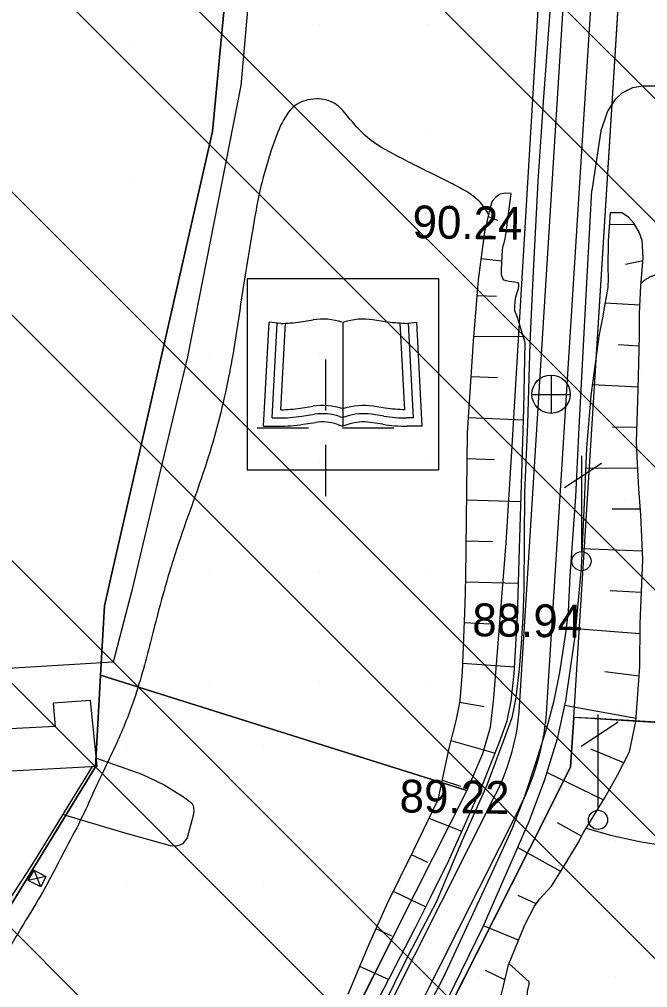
# Model space of a CAD drawing. Extents: x 417995 to 421451, y 4454518 to 4458015.
# Drawn here: x 420444 to 420558.9, y 4455397.6 to 4455574.7 of the extents above; entities that cross this region are included whole.
import ezdxf

# ---------------------------------------------------------------- set-up
doc = ezdxf.new("R2010")
doc.units = 0
for name, color, linetype in [('ADAKENARI', 7, 'Continuous'), ('B_Mesken', 7, 'Continuous'), ('B_Sundurma', 7, 'Continuous'), ('Egri_1m', 7, 'Continuous'), ('KALDIRIM_FAT', 7, 'Continuous'), ('P_Grid', 7, 'Continuous'), ('PL_AYA_FUAR', 7, 'Continuous'), ('PL_KAMU_HİZMET_ALANI', 7, 'Continuous'), ('PL_SAY_KULTUR_TESIS', 7, 'Continuous'), ('S_Rogar_Kapagi', 7, 'Continuous'), ('S_Telefon_Diregi', 7, 'Continuous'), ('SEMBOL_FAT', 7, 'Continuous'), ('Sev_Sevalti', 7, 'Continuous'), ('Sev_Sevustu', 7, 'Continuous'), ('Sev_Tarama', 7, 'Continuous'), ('Sinir_itirazli_Mulkiyet', 7, 'Continuous'), ('Sinir_Tel_bir_taraf', 7, 'Continuous'), ('SN_TR_SIVILASMA', 7, 'Continuous'), ('TRFAT_KHA', 7, 'Continuous'), ('TRFAT_KULTURELTESIS', 7, 'Continuous'), ('TRFAT_PARKALANI', 7, 'Continuous'), ('Y_Kot_Noktasi', 7, 'Continuous'), ('Y_Yol_Kotu', 7, 'Continuous'), ('Yol_Sose', 7, 'Continuous'), ('Yol_Toprak_Duz', 7, 'Continuous'), ('Yol_Toprak_Kesik', 7, 'Continuous')]:
    doc.layers.add(name, color=color, linetype=linetype)

msp = doc.modelspace()

# ---------------------------------------------------------------- linework, layer by layer
at = {"layer": 'ADAKENARI'}
for p, q in [((420545.42, 4455447.04), (420561.03, 4455696.59)), ((420482.66, 4455589.65), (420479.31, 4455554.16)), ((420538.86, 4455576.48), (420534.13, 4455497.66)), ((420479.31, 4455554.16), (420467.35, 4455501.65)), ((420467.35, 4455501.65), (420461.1, 4455474.22)), ((420534.13, 4455497.66), (420533.01, 4455478.98)), ((420533.01, 4455478.98), (420530.71, 4455450.63)), ((420461.1, 4455474.22), (420459.55, 4455467.41)), ((420459.55, 4455467.41), (420458.85, 4455454.77)), ((420458.85, 4455454.77), (420457.92, 4455437.99)), ((420458.85, 4455454.77), (420525.87, 4455433.64)), ((420530.71, 4455450.63), (420530.12, 4455445.17)), ((420544.85, 4455437.97), (420545.42, 4455447.04)), ((420549.3, 4455446.81), (420545.42, 4455447.04)), ((420549.3, 4455446.81), (420710.4, 4455437.34)), ((420530.12, 4455445.17), (420528.73, 4455440.39)), ((420528.73, 4455440.39), (420525.87, 4455433.64)), ((420457.92, 4455437.99), (420419.68, 4455375.72)), ((420540.37, 4455429.06), (420544.85, 4455437.97)), ((420525.87, 4455433.64), (420516.5, 4455415.06)), ((420482.57, 4455314.58), (420540.37, 4455429.06)), ((420516.5, 4455415.06), (420469.18, 4455321.33))]:
    msp.add_line(p, q, dxfattribs=at)
at = {"layer": 'B_Mesken'}
msp.add_lwpolyline([(420437.53, 4455444.72), (420437.88, 4455437.03), (420458.26, 4455438.13), (420457, 4455450.11), (420450.21, 4455449.66), (420450.55, 4455445.35)], close=True, dxfattribs=at)
at = {"layer": 'B_Sundurma'}
for p, q in [((420447.92, 4455416.03), (420446.7, 4455419.11)), ((420448.86, 4455417.93), (420445.63, 4455417.22))]:
    msp.add_line(p, q, dxfattribs=at)
msp.add_lwpolyline([(420448.86, 4455417.93), (420447.92, 4455416.03), (420445.63, 4455417.22), (420446.7, 4455419.11)], close=True, dxfattribs=at)
at = {"layer": 'Egri_1m'}
for points in [[(420529.85, 4455539.01), (420528.37, 4455541.15), (420525.37, 4455543.41), (420522.12, 4455545.14), (420517.31, 4455547.53), (420512.93, 4455549.77), (420507.74, 4455553), (420504.04, 4455556.97), (420501.71, 4455559.26), (420498.31, 4455560.13), (420494.4, 4455558.86), (420491.8, 4455555.23), (420489.81, 4455549.89), (420488.01, 4455543.31), (420486.3, 4455533.92), (420484.83, 4455524.93), (420483.43, 4455515.66), (420482.28, 4455509.25), (420478.56, 4455494.59), (420473.12, 4455478.85), (420470.3, 4455469.61), (420468.17, 4455461.51), (420464.99, 4455450.35), (420461.81, 4455442.38), (420459.61, 4455437.74), (420457.7, 4455433.68), (420455.56, 4455429), (420452.62, 4455423.3), (420447.9, 4455414.49), (420444.22, 4455408.35), (420440.1, 4455401.39), (420435.45, 4455394.09), (420431.14, 4455388.28), (420427.09, 4455383.15), (420423.82, 4455378.74), (420420.36, 4455373.24), (420416.32, 4455366.16), (420412.58, 4455360.61), (420410.09, 4455356.63), (420404.24, 4455347.7), (420401.03, 4455341.39), (420398.32, 4455335.98), (420396, 4455331.86), (420393.85, 4455326.9), (420393.25, 4455322.74), (420393.74, 4455318.55), (420395.21, 4455315.66), (420397.79, 4455313.28), (420401.83, 4455310.75), (420404.8, 4455309.18)], [(420592.68, 4455517.63), (420592.27, 4455517.31), (420591.85, 4455516.98), (420591.44, 4455516.66), (420591.02, 4455516.34), (420590.52, 4455516.07), (420590.02, 4455515.82), (420589.47, 4455515.66), (420588.9, 4455515.51), (420588.2, 4455515.43), (420587.51, 4455515.39), (420586.82, 4455515.49), (420586.11, 4455515.63), (420585.36, 4455515.9), (420584.62, 4455516.2), (420583.93, 4455516.6), (420583.26, 4455517.02), (420582.61, 4455517.51), (420581.96, 4455518), (420581.32, 4455518.49), (420580.62, 4455519.03), (420579.84, 4455519.65), (420579.05, 4455520.26), (420578.26, 4455520.88), (420577.48, 4455521.51), (420576.69, 4455522.17), (420575.9, 4455522.83), (420575.12, 4455523.5), (420574.13, 4455524.26), (420572.98, 4455525.1), (420571.77, 4455525.86), (420570.52, 4455526.59), (420569.46, 4455527.09), (420568.51, 4455527.47), (420567.52, 4455527.75), (420566.52, 4455527.97), (420565.68, 4455528.1), (420564.91, 4455528.18), (420564.13, 4455528.22), (420563.35, 4455528.23), (420562.64, 4455528.21), (420561.95, 4455528.17), (420561.26, 4455528.07), (420560.57, 4455527.95), (420559.99, 4455527.77), (420559.43, 4455527.57), (420558.91, 4455527.28), (420558.4, 4455526.98), (420558.07, 4455526.7), (420557.75, 4455526.43)]]:
    msp.add_spline(points, degree=3, dxfattribs=at)
at = {"layer": 'KALDIRIM_FAT'}
for p, q in [((420535.52, 4455449.05), (420551.05, 4455697.22)), ((420540.51, 4455448.74), (420556.04, 4455696.9)), ((420473.48, 4455318.76), (420531.18, 4455433.06)), ((420478.03, 4455316.67), (420535.65, 4455430.8))]:
    msp.add_line(p, q, dxfattribs=at)
for radius in [41.2, 46.2]:
    msp.add_arc((420494.4, 4455451.62), radius, 333.2137, 356.4189, dxfattribs=at)
at = {"layer": 'P_Grid'}
for p, q in [((420500, 4455512.5), (420500, 4455503.12)), ((420487.5, 4455500), (420496.88, 4455500)), ((420500, 4455500), (420500, 4455500)), ((420503.12, 4455500), (420512.5, 4455500)), ((420500, 4455496.88), (420500, 4455487.5))]:
    msp.add_line(p, q, dxfattribs=at)
at = {"layer": 'PL_AYA_FUAR'}
msp.add_lwpolyline([(420710.4, 4455437.34), (420549.3, 4455446.81), (420545.42, 4455447.04), (420563.93, 4455742.84)], dxfattribs=at)
at = {"layer": 'PL_KAMU_HİZMET_ALANI'}
for points in [[(420584.65, 4456067.45), (420582.08, 4456000.28), (420578.04, 4455894.75), (420575.94, 4455889.49), (420550.56, 4455835.6), (420525.22, 4455781.05), (420516.32, 4455752.85), (420511.56, 4455731.89), (420506.44, 4455709.38), (420499.28, 4455692.79), (420495.57, 4455677.66), (420488.85, 4455650.29), (420482.66, 4455589.65), (420479.31, 4455554.16), (420467.35, 4455501.65), (420461.1, 4455474.22), (420459.55, 4455467.41), (420458.85, 4455454.77), (420457.92, 4455437.99), (420419.68, 4455375.72)], [(420705.27, 4455005.33), (420707.29, 4455006.2), (420751.48, 4455032.99), (420769.07, 4455051.2), (420804.89, 4455072.7), (420840.78, 4455094.99), (420847.65, 4455100.22), (420853.39, 4455106.67), (420857.79, 4455114.1), (420861.99, 4455130.83), (420878.18, 4455427.47), (420710.4, 4455437.34), (420545.42, 4455447.04), (420544.85, 4455437.97), (420540.37, 4455429.06), (420482.57, 4455314.58), (420453.85, 4455245.63), (420452.99, 4455236.3), (420611.77, 4455234.39), (420610.24, 4455191.26), (420608.01, 4455006.36)]]:
    msp.add_lwpolyline(points, dxfattribs=at)
msp.add_lwpolyline([(420516.5, 4455415.06), (420469.18, 4455321.33), (420459.6, 4455298.36), (420456.9, 4455291.9), (420388.66, 4455320.38), (420397.16, 4455340.76), (420397.16, 4455340.76), (420419.68, 4455375.72), (420457.92, 4455437.99), (420458.85, 4455454.77), (420525.87, 4455433.64)], close=True, dxfattribs=at)
at = {"layer": 'PL_SAY_KULTUR_TESIS'}
msp.add_lwpolyline([(420525.87, 4455433.64), (420458.85, 4455454.77), (420459.55, 4455467.41), (420461.1, 4455474.22), (420467.35, 4455501.65), (420479.31, 4455554.16), (420482.66, 4455589.65), (420538.86, 4455576.48), (420534.13, 4455497.66), (420533.01, 4455478.98), (420530.71, 4455450.63), (420530.12, 4455445.17), (420528.73, 4455440.39)], close=True, dxfattribs=at)
at = {"layer": 'S_Rogar_Kapagi'}
for p, q in [((420541.33, 4455502.6), (420541.33, 4455509.6)), ((420537.76, 4455506.07), (420544.76, 4455506.07))]:
    msp.add_line(p, q, dxfattribs=at)
msp.add_circle((420541.27, 4455506.13), 3.5, dxfattribs=at)
at = {"layer": 'S_Telefon_Diregi'}
for p, q in [((420546.87, 4455477.35), (420546.87, 4455494.85)), ((420543.75, 4455489.08), (420550.51, 4455493.52)), ((420549.9, 4455430.05), (420549.9, 4455447.55)), ((420546.78, 4455441.77), (420553.54, 4455446.22))]:
    msp.add_line(p, q, dxfattribs=at)
for centre in [(420546.83, 4455475.6), (420549.86, 4455428.3)]:
    msp.add_circle(centre, 1.75, dxfattribs=at)
at = {"layer": 'SEMBOL_FAT'}
for p, q in [((420485.69, 4455527.28), (420485.69, 4455492.28)), ((420485.69, 4455527.28), (420520.69, 4455527.28)), ((420520.69, 4455527.28), (420520.69, 4455492.28)), ((420488.69, 4455500.28), (420489.69, 4455519.28)), ((420491.85, 4455519.07), (420489.69, 4455519.28)), ((420495.46, 4455519.38), (420497.74, 4455519.73)), ((420503.19, 4455519.28), (420503.19, 4455500.28)), ((420510.92, 4455519.38), (420508.64, 4455519.73)), ((420514.53, 4455519.07), (420516.69, 4455519.28)), ((420517.69, 4455500.28), (420516.69, 4455519.28)), ((420490.27, 4455501.78), (420491.18, 4455519.14)), ((420491.85, 4455503.28), (420492.68, 4455519.12)), ((420514.53, 4455503.28), (420513.69, 4455519.12)), ((420516.11, 4455501.78), (420515.19, 4455519.14)), ((420495.46, 4455503.59), (420497.74, 4455503.94)), ((420503.05, 4455503.49), (420503.19, 4455503.44)), ((420503.33, 4455503.49), (420503.19, 4455503.44)), ((420510.92, 4455503.59), (420508.64, 4455503.94)), ((420490.27, 4455501.78), (420491.44, 4455501.78)), ((420495.68, 4455502.1), (420497.97, 4455502.45)), ((420502.58, 4455502.06), (420503.19, 4455501.86)), ((420503.8, 4455502.06), (420503.19, 4455501.86)), ((420510.69, 4455502.1), (420508.41, 4455502.45)), ((420516.11, 4455501.78), (420514.94, 4455501.78)), ((420488.69, 4455500.28), (420491.44, 4455500.28)), ((420495.91, 4455500.62), (420498.2, 4455500.97)), ((420502.1, 4455500.64), (420503.19, 4455500.28)), ((420504.28, 4455500.64), (420503.19, 4455500.28)), ((420510.47, 4455500.62), (420508.18, 4455500.97)), ((420517.69, 4455500.28), (420514.94, 4455500.28)), ((420485.69, 4455492.28), (420520.69, 4455492.28))]:
    msp.add_line(p, q, dxfattribs=at)
for points in [[(420491.85, 4455519.07), (420492.24, 4455519.08), (420492.71, 4455519.1), (420493.17, 4455519.13), (420493.63, 4455519.16), (420494.08, 4455519.2), (420494.54, 4455519.25), (420495, 4455519.31), (420495.46, 4455519.38)], [(420514.53, 4455519.07), (420514.13, 4455519.08), (420513.67, 4455519.1), (420513.21, 4455519.13), (420512.75, 4455519.16), (420512.29, 4455519.2), (420511.84, 4455519.25), (420511.38, 4455519.31), (420510.92, 4455519.38)], [(420491.85, 4455503.28), (420492.24, 4455503.29), (420492.71, 4455503.31), (420493.17, 4455503.34), (420493.63, 4455503.37), (420494.08, 4455503.41), (420494.54, 4455503.46), (420495, 4455503.52), (420495.46, 4455503.59)], [(420514.53, 4455503.28), (420514.13, 4455503.29), (420513.67, 4455503.31), (420513.21, 4455503.34), (420512.75, 4455503.37), (420512.29, 4455503.41), (420511.84, 4455503.46), (420511.38, 4455503.52), (420510.92, 4455503.59)]]:
    msp.add_lwpolyline(points, dxfattribs=at)
for centre, radius, start, end in [((420499.46, 4455508.52), 11.34, 71.5651, 98.7462), ((420506.91, 4455508.52), 11.34, 81.2538, 108.4349), ((420499.46, 4455492.73), 11.34, 71.5651, 98.7462), ((420506.91, 4455492.73), 11.34, 81.2538, 108.4349), ((420491.44, 4455529.68), 27.9, 270, 278.7462), ((420499.46, 4455492.73), 9.84, 71.5651, 98.7462), ((420506.91, 4455492.73), 9.84, 81.2538, 108.4349), ((420514.94, 4455529.68), 27.9, 261.2538, 270), ((420491.44, 4455529.68), 29.4, 270, 278.7462), ((420499.46, 4455492.73), 8.34, 71.5651, 98.7462), ((420506.91, 4455492.73), 8.34, 81.2538, 108.4349), ((420514.94, 4455529.68), 29.4, 261.2538, 270)]:
    msp.add_arc(centre, radius, start, end, dxfattribs=at)
at = {"layer": 'Sev_Sevalti'}
for points in [[(420508.62, 4455393.38), (420512.83, 4455401.56), (420516.52, 4455408.75), (420519.23, 4455414.08), (420522.48, 4455420.72), (420525.68, 4455427.81), (420528.86, 4455435.04), (420531.77, 4455442.38), (420533.21, 4455446.39), (420533.95, 4455450.02), (420534.54, 4455455.06), (420535.1, 4455465.46), (420535.49, 4455477.86), (420535.84, 4455489.64), (420536.28, 4455503.43), (420536.53, 4455515.59), (420535.11, 4455520.13), (420534.67, 4455521.38), (420534.64, 4455522.12), (420534.69, 4455523.06), (420534.82, 4455523.96), (420535.06, 4455524.71), (420535.32, 4455525.46), (420535.38, 4455525.94), (420535.35, 4455526.32), (420535.24, 4455526.48), (420534.56, 4455526.63), (420533.59, 4455526.74), (420533.05, 4455526.85), (420532.67, 4455526.99), (420532.43, 4455527.26), (420532.23, 4455527.94), (420532.22, 4455528.95), (420532.37, 4455532.52), (420532.49, 4455533.28), (420532.69, 4455533.82), (420532.9, 4455534.6), (420533.03, 4455535.71), (420533.95, 4455542.8)], [(420552.09, 4455539.31), (420551.74, 4455534.11), (420551.68, 4455529.31), (420551.69, 4455527.35), (420551.68, 4455525.66), (420551.17, 4455522.93), (420550.67, 4455520.12), (420550, 4455516.75), (420549.5, 4455513.1), (420548.53, 4455505.88), (420547.73, 4455496.26), (420547.29, 4455484.91), (420546.78, 4455474.38), (420545.6, 4455461.91), (420543.92, 4455450.04), (420542.38, 4455443.14), (420540.07, 4455435.64), (420537.24, 4455428.13), (420533.31, 4455419.07), (420528.81, 4455408.74), (420522.23, 4455395.27)]]:
    msp.add_lwpolyline(points, dxfattribs=at)
at = {"layer": 'Sev_Sevustu'}
for points in [[(420533.95, 4455542.8), (420533, 4455542.87), (420531.95, 4455542.71), (420531.23, 4455542.21), (420530.51, 4455541.42), (420530.15, 4455540.24), (420529.07, 4455535.8), (420527.95, 4455527.06), (420527, 4455515.8), (420525.94, 4455499.06), (420525.6, 4455472.59), (420525.51, 4455467.72), (420525.02, 4455455.37), (420524.56, 4455450.05), (420523.83, 4455446.4), (420522.58, 4455441.43), (420520.55, 4455431.99), (420516.02, 4455422.64), (420511.33, 4455413.13), (420507.86, 4455405.42), (420504.07, 4455396.35)], [(420531.83, 4455394.93), (420533.46, 4455401.79), (420536.48, 4455409.12), (420538.23, 4455412.51), (420539.13, 4455413.81), (420539.9, 4455414.61), (420541.38, 4455416.15), (420543.47, 4455419.59), (420546.2, 4455424.1), (420547.12, 4455425.86), (420551.14, 4455432.48), (420553.47, 4455436.62), (420555.6, 4455440.71), (420556.76, 4455446.29), (420557.54, 4455456.34), (420557.58, 4455464.15), (420558.03, 4455475.88), (420557.68, 4455484.07), (420557.32, 4455488.85), (420557.06, 4455493.43), (420556.93, 4455497.43), (420557.19, 4455506.84), (420557.42, 4455516.78), (420557.42, 4455520.87), (420557.71, 4455525.92), (420558.14, 4455531.13), (420557.93, 4455534.22), (420557.41, 4455535.73), (420556.4, 4455537.43), (420555.41, 4455538.51), (420554.23, 4455539.26), (420552.09, 4455539.31)]]:
    msp.add_lwpolyline(points, dxfattribs=at)
at = {"layer": 'Sev_Tarama'}
for p, q in [((420529.75, 4455538.6), (420531.5, 4455537.97)), ((420556.58, 4455537.12), (420551.95, 4455537.13)), ((420528.44, 4455530.93), (420532.29, 4455530.5)), ((420558.09, 4455530.53), (420554.88, 4455529.82)), ((420527.7, 4455524.17), (420531.26, 4455524.04)), ((420557.51, 4455522.42), (420551.14, 4455522.75)), ((420527.07, 4455516.7), (420536.18, 4455516.71)), ((420557.38, 4455514.92), (420553.59, 4455515.14)), ((420526.59, 4455509.34), (420531.49, 4455509.16)), ((420557.2, 4455507.44), (420548.8, 4455507.86)), ((420526.12, 4455501.88), (420536.22, 4455501.43)), ((420557, 4455500.03), (420552.53, 4455500.12)), ((420525.88, 4455494.36), (420530.93, 4455494.17)), ((420557.11, 4455492.62), (420547.59, 4455492.53)), ((420525.78, 4455486.83), (420535.75, 4455486.54)), ((420557.6, 4455485.08), (420552.45, 4455485.09)), ((420525.69, 4455479.32), (420530.61, 4455479.19)), ((420557.96, 4455477.45), (420546.94, 4455477.85)), ((420525.59, 4455471.82), (420535.29, 4455471.57)), ((420557.8, 4455469.87), (420552.11, 4455470.2)), ((420525.38, 4455464.39), (420530.2, 4455464.17)), ((420557.57, 4455462.3), (420545.73, 4455463.21)), ((420525.08, 4455456.97), (420534.61, 4455456.3)), ((420557.4, 4455454.56), (420551.1, 4455455.38)), ((420524.51, 4455449.83), (420529.04, 4455449.01)), ((420556.81, 4455446.83), (420543.74, 4455449.23)), ((420522.92, 4455442.8), (420531.02, 4455440.5)), ((420554.57, 4455438.72), (420548.54, 4455441.23)), ((420550.82, 4455431.94), (420540.47, 4455436.94)), ((420521.32, 4455435.56), (420524.71, 4455434.45)), ((420518.9, 4455428.59), (420524.96, 4455426.22)), ((420546.85, 4455425.34), (420542.43, 4455427.76)), ((420515.7, 4455421.99), (420518.69, 4455420.55)), ((420543.04, 4455418.88), (420535.11, 4455423.22)), ((420512.38, 4455415.27), (420518.36, 4455412.37)), ((420538.54, 4455412.95), (420535.27, 4455414.5)), ((420509.21, 4455408.44), (420512.09, 4455407.09)), ((420535.33, 4455406.32), (420528.89, 4455408.94)), ((420506.23, 4455401.53), (420511.57, 4455399.11)), ((420532.82, 4455399.08), (420529.28, 4455400.77))]:
    msp.add_line(p, q, dxfattribs=at)
at = {"layer": 'Sinir_itirazli_Mulkiyet'}
for points in [[(420547.69, 4455426.8), (420552.15, 4455425.53), (420557.73, 4455424.26), (420564.35, 4455423.23)], [(420488.42, 4455324.54), (420491.89, 4455326.14), (420496.93, 4455329.73), (420504.18, 4455337.52), (420510.48, 4455345.97), (420518.48, 4455359.08), (420525.06, 4455370.14), (420530.27, 4455379.23), (420535.18, 4455385.51), (420536.89, 4455387.85), (420537.27, 4455388.88), (420537.25, 4455390.35), (420536.94, 4455396.93), (420537.28, 4455398.24), (420537.25, 4455398.66), (420533.57, 4455402.05)]]:
    msp.add_lwpolyline(points, dxfattribs=at)
at = {"layer": 'Sinir_Tel_bir_taraf'}
for points in [[(420496.53, 4455798.91), (420497.02, 4455772.86), (420496.93, 4455765.3), (420534.35, 4455759.88), (420526.25, 4455731.65), (420521.6, 4455716.39), (420520.13, 4455706.43), (420500.47, 4455707.08), (420494.39, 4455667.48), (420489.59, 4455619.74), (420484.53, 4455562.59), (420474.78, 4455512.98), (420469.53, 4455490.99), (420464.58, 4455470.23), (420461.13, 4455457.12), (420413.58, 4455454.28)], [(420458.1, 4455439.58), (420466.43, 4455436.65), (420470.52, 4455434.73), (420474, 4455432.49), (420475.23, 4455431.57), (420475.56, 4455431.33), (420475.81, 4455430.89), (420475.88, 4455430.5), (420475.89, 4455429.91), (420475.78, 4455429.09), (420474.7, 4455425), (420474.21, 4455424.33), (420473.84, 4455423.93), (420473.35, 4455423.65), (420472.66, 4455423.51), (420471.66, 4455423.53), (420462.92, 4455426.02), (420451.92, 4455429.29)], [(420457.32, 4455438.08), (420446.56, 4455420.57), (420431.96, 4455398.09)]]:
    msp.add_lwpolyline(points, dxfattribs=at)
at = {"layer": 'SN_TR_SIVILASMA'}
for p, q in [((421119.44, 4455000.96), (420129.33, 4455991.06)), ((421096.75, 4455001.2), (420145.11, 4455952.83)), ((421051.37, 4455001.68), (420175.05, 4455878)), ((421028.68, 4455001.92), (420190.02, 4455840.58)), ((420983.3, 4455002.39), (420204.76, 4455780.94)), ((420960.61, 4455002.63), (420211.17, 4455752.07)), ((420915.23, 4455003.11), (420224, 4455694.34)), ((420892.54, 4455003.35), (420230.42, 4455665.47)), ((420847.16, 4455003.83), (420312.35, 4455538.64))]:
    msp.add_line(p, q, dxfattribs=at)
at = {"layer": 'TRFAT_KHA'}
for p, q in [((420464.37, 4455570.38), (420464.37, 4455570.38)), ((420464.37, 4455545.38), (420464.37, 4455545.38)), ((420464.37, 4455520.38), (420464.37, 4455520.38)), ((420464.37, 4455495.38), (420464.37, 4455495.38)), ((420463.66, 4455441.9), (420463.66, 4455441.9)), ((420488.66, 4455441.9), (420488.66, 4455441.9)), ((420552.99, 4455424.6), (420552.99, 4455424.6)), ((420463.66, 4455416.9), (420463.66, 4455416.9)), ((420488.66, 4455416.9), (420488.66, 4455416.9)), ((420513.66, 4455416.9), (420513.66, 4455416.9)), ((420527.99, 4455399.6), (420527.99, 4455399.6)), ((420552.99, 4455399.6), (420552.99, 4455399.6))]:
    msp.add_line(p, q, dxfattribs=at)
at = {"layer": 'TRFAT_KULTURELTESIS'}
for p, q in [((420498.85, 4455573.64), (420498.85, 4455573.64)), ((420518.85, 4455573.64), (420518.85, 4455573.64)), ((420498.85, 4455553.64), (420498.85, 4455553.64)), ((420518.85, 4455553.64), (420518.85, 4455553.64)), ((420478.85, 4455533.64), (420478.85, 4455533.64)), ((420498.85, 4455533.64), (420498.85, 4455533.64)), ((420518.85, 4455533.64), (420518.85, 4455533.64)), ((420478.85, 4455513.64), (420478.85, 4455513.64)), ((420498.85, 4455513.64), (420498.85, 4455513.64)), ((420518.85, 4455513.64), (420518.85, 4455513.64)), ((420478.85, 4455493.64), (420478.85, 4455493.64)), ((420498.85, 4455493.64), (420498.85, 4455493.64)), ((420518.85, 4455493.64), (420518.85, 4455493.64)), ((420478.85, 4455473.64), (420478.85, 4455473.64)), ((420498.85, 4455473.64), (420498.85, 4455473.64)), ((420518.85, 4455473.64), (420518.85, 4455473.64)), ((420478.85, 4455453.64), (420478.85, 4455453.64)), ((420498.85, 4455453.64), (420498.85, 4455453.64)), ((420518.85, 4455453.64), (420518.85, 4455453.64))]:
    msp.add_line(p, q, dxfattribs=at)
at = {"layer": 'TRFAT_PARKALANI'}
for p, q in [((420553.99, 4455572.28), (420553.99, 4455572.28)), ((420553.88, 4455568.35), (420553.88, 4455568.35)), ((420554.12, 4455560.73), (420554.12, 4455560.73)), ((420552.67, 4455540.16), (420552.67, 4455540.16)), ((420551.22, 4455519.6), (420551.22, 4455519.6)), ((420557.88, 4455510.62), (420557.88, 4455510.62)), ((420557.36, 4455501.73), (420557.36, 4455501.73)), ((420549.77, 4455499.03), (420549.77, 4455499.03)), ((420556.43, 4455490.05), (420556.43, 4455490.05)), ((420554.76, 4455486.96), (420554.76, 4455486.96)), ((420548.32, 4455478.47), (420548.32, 4455478.47)), ((420554.98, 4455469.49), (420554.98, 4455469.49)), ((420555.62, 4455469.21), (420555.62, 4455469.21)), ((420550.42, 4455462.34), (420550.42, 4455462.34)), ((420546.87, 4455457.9), (420546.87, 4455457.9)), ((420553.53, 4455448.92), (420553.53, 4455448.92))]:
    msp.add_line(p, q, dxfattribs=at)
at = {"layer": 'Yol_Sose'}
for points in [[(420570.15, 4455779.84), (420567.52, 4455774.93), (420566.31, 4455772.03), (420564.08, 4455766.54), (420562.13, 4455760.77), (420559.46, 4455753.03), (420558.19, 4455748.06), (420556.01, 4455732.58), (420553.98, 4455714.34), (420551.99, 4455690.94), (420549.92, 4455668.91), (420549.2, 4455656.34), (420545.93, 4455656.45), (420545.16, 4455641.14), (420543.9, 4455618.83), (420542.03, 4455589.29), (420539.87, 4455560.44), (420538.86, 4455545.1)], [(420700.79, 4455529.7), (420701.04, 4455536.78), (420700.91, 4455542.18), (420700.42, 4455544.3), (420699.73, 4455545.34), (420698.94, 4455546.03), (420698.01, 4455546.51), (420696.81, 4455546.71), (420687.48, 4455547.93), (420642.14, 4455554.75), (420579.64, 4455561.39), (420566.63, 4455562.44), (420558.05, 4455562.48), (420556.15, 4455562.16), (420554.24, 4455561.16), (420552.92, 4455559.95), (420551.6, 4455557.85), (420550.39, 4455554.27), (420548.7, 4455543.4)]]:
    msp.add_lwpolyline(points, dxfattribs=at)
at = {"layer": 'Yol_Toprak_Duz'}
msp.add_lwpolyline([(420483.38, 4455323.31), (420483.57, 4455323.88), (420486.9, 4455331.75), (420496.04, 4455350.64), (420503.89, 4455365.7), (420513.09, 4455383.29), (420521.57, 4455399.5), (420530.91, 4455419.58), (420534.15, 4455426.68), (420536.39, 4455432.42), (420538.57, 4455438.89), (420540.56, 4455445.34), (420541.83, 4455450.12), (420542.89, 4455455.22), (420543.98, 4455462.41), (420544.48, 4455466.4), (420544.78, 4455472.91), (420545.79, 4455487.39), (420546.39, 4455500.03), (420547.67, 4455524.16), (420548.7, 4455543.4)], dxfattribs=at)
at = {"layer": 'Yol_Toprak_Kesik'}
msp.add_lwpolyline([(420538.86, 4455545.1), (420537.95, 4455527.32), (420537.4, 4455515.46), (420536.98, 4455500.66), (420536.43, 4455488.16), (420536.31, 4455470.6), (420536.1, 4455465.24), (420535.83, 4455460.46), (420535.45, 4455455.87), (420534.81, 4455450.7), (420534.09, 4455446.97), (420532.76, 4455443.27), (420529.49, 4455434.65), (420525.02, 4455424.51), (420520.25, 4455413.23), (420515.1, 4455403.53), (420509.92, 4455393.03)], dxfattribs=at)

# ---------------------------------------------------------------- texts
at = {"layer": 'Y_Kot_Noktasi'}
for s, p in [('90.24', (420515.9, 4455534.65)), ('89.22', (420513.53, 4455429.67))]:
    msp.add_text(s, height=6, rotation=359.1542, dxfattribs=at).set_placement(p)
at = {"layer": 'Y_Yol_Kotu'}
msp.add_text('88.94', height=6, rotation=359.1542, dxfattribs=at).set_placement((420526.83, 4455461.9))

doc.saveas('drawing.dxf')
